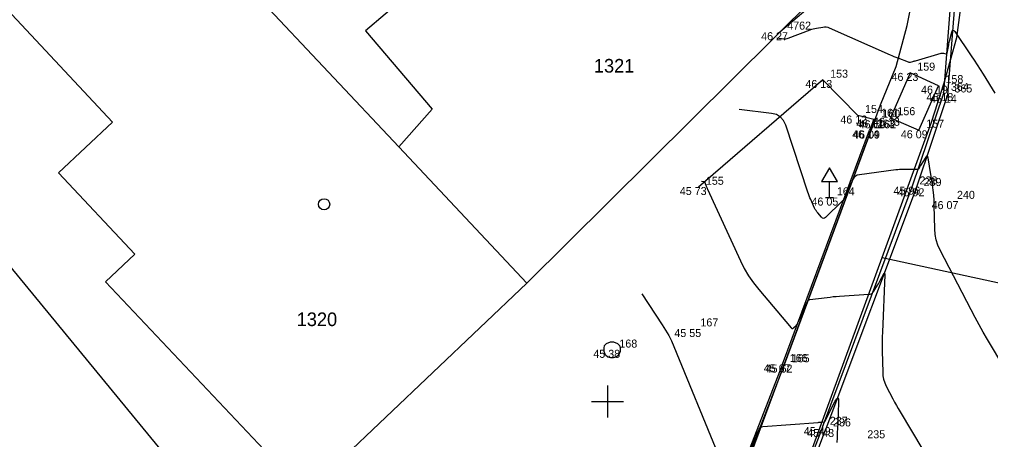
# Model space of a CAD drawing. Extents: x -702257 to -701487, y -1009871 to -1008841.
# Drawn here: x -701693.36 to -701663.04, y -1009051.19 to -1009038.08 of the extents above; entities that cross this region are included whole.
import ezdxf

# ---------------------------------------------------------------- set-up
doc = ezdxf.new("R2010")
doc.units = 0
for name, color, linetype in [('Ex_Major Contours', 7, 'Continuous'), ('Ex_Minor Contours', 7, 'Continuous'), ('Z_body', 7, 'Continuous'), ('Z_body_cisla', 7, 'Continuous'), ('Z_body_vysky_redukovane', 7, 'Continuous'), ('Z_budova', 7, 'Continuous'), ('Z_dopravni_znacky', 7, 'Continuous'), ('Z_hektometricka_sit', 7, 'Continuous'), ('Z_katastr_cisla_stavebni', 7, 'Continuous'), ('Z_katastr_hranice', 7, 'Continuous'), ('Z_katastr_vnitrni_kresba', 7, 'Continuous'), ('Z_katastr_znacky_budov', 7, 'Continuous'), ('Z_komunikace', 7, 'Continuous'), ('Z_obruba', 7, 'Continuous'), ('Z_rozhranni', 7, 'Continuous'), ('Z_site_kanalizace_znaky', 7, 'Continuous'), ('Z_site_nerozlisene_znaky', 7, 'Continuous')]:
    doc.layers.add(name, color=color, linetype=linetype)

# ---------------------------------------------------------------- blocks, each defined once
blk = doc.blocks.new('POINT_DISPLAY')
blk.add_line((0, 0), (0, 0))
blk = doc.blocks.new('Z620')
for p, q in [((-0.25, 0.05), (-0.23, 0.13)), ((-0.25, -0.05), (-0.25, 0.05)), ((-0.23, 0.13), (-0.17, 0.2)), ((-0.17, 0.2), (-0.05, 0.25)), ((-0.05, 0.25), (0.05, 0.25)), ((0.05, 0.25), (0.17, 0.2)), ((0.17, 0.2), (0.23, 0.13)), ((0.23, 0.13), (0.25, 0.05)), ((0.25, 0.05), (0.25, -0.05)), ((-0.2, -0.17), (-0.25, -0.05)), ((-0.13, -0.23), (-0.2, -0.17)), ((-0.05, -0.25), (-0.13, -0.23)), ((0.05, -0.25), (-0.05, -0.25)), ((0.13, -0.23), (0.05, -0.25)), ((0.2, -0.17), (0.13, -0.23)), ((0.25, -0.05), (0.2, -0.17))]:
    blk.add_line(p, q)
blk = doc.blocks.new('Z527')
for p, q in [((0, 0.93), (-0.25, 0.5)), ((0.25, 0.5), (0, 0.93)), ((-0.25, 0.5), (0.25, 0.5)), ((0, 0), (0, 0.5)), ((-0.13, 0), (0.13, 0))]:
    blk.add_line(p, q)

msp = doc.modelspace()

# ---------------------------------------------------------------- linework, layer by layer
at = {"layer": 'Ex_Major Contours'}
msp.add_lwpolyline([(-701662.599, -1009048.97), (-701663.138, -1009048.065), (-701663.271, -1009047.838), (-701663.401, -1009047.608), (-701663.527, -1009047.377), (-701663.65, -1009047.145), (-701664.614, -1009045.28), (-701664.686, -1009045.121), (-701664.737, -1009044.958), (-701664.77, -1009044.79), (-701664.783, -1009044.617), (-701664.799, -1009043.886), (-701664.805, -1009043.725), (-701664.816, -1009043.564), (-701664.833, -1009043.404), (-701664.856, -1009043.245), (-701664.99, -1009042.398), (-701665.001, -1009042.356), (-701665.018, -1009042.339), (-701665.04, -1009042.348), (-701665.067, -1009042.382), (-701665.229, -1009042.636), (-701665.237, -1009042.649), (-701665.245, -1009042.662), (-701665.254, -1009042.676), (-701665.262, -1009042.689), (-701665.295, -1009042.744), (-701665.303, -1009042.755), (-701665.313, -1009042.762), (-701665.325, -1009042.766), (-701665.339, -1009042.766), (-701665.397, -1009042.761), (-701665.411, -1009042.76), (-701665.425, -1009042.759), (-701665.44, -1009042.759), (-701665.454, -1009042.759), (-701665.769, -1009042.761), (-701665.826, -1009042.762), (-701665.884, -1009042.765), (-701665.941, -1009042.77), (-701665.997, -1009042.777), (-701667.137, -1009042.928), (-701667.207, -1009042.945), (-701667.266, -1009042.978), (-701667.314, -1009043.025), (-701667.351, -1009043.088), (-701667.513, -1009043.456), (-701667.525, -1009043.482), (-701667.536, -1009043.508), (-701667.548, -1009043.534), (-701667.56, -1009043.56), (-701667.607, -1009043.663), (-701667.62, -1009043.688), (-701667.635, -1009043.711), (-701667.652, -1009043.733), (-701667.671, -1009043.754), (-701668.199, -1009044.262), (-701668.231, -1009044.285), (-701668.262, -1009044.291), (-701668.292, -1009044.282), (-701668.322, -1009044.256), (-701668.438, -1009044.119), (-701668.466, -1009044.083), (-701668.491, -1009044.047), (-701668.514, -1009044.008), (-701668.534, -1009043.968), (-701668.656, -1009043.704), (-701668.682, -1009043.646), (-701668.706, -1009043.587), (-701668.728, -1009043.528), (-701668.749, -1009043.468), (-701669.435, -1009041.378), (-701669.502, -1009041.234), (-701669.599, -1009041.126), (-701669.724, -1009041.053), (-701669.878, -1009041.015), (-701670.89, -1009040.895)], dxfattribs=at)
at = {"layer": 'Ex_Minor Contours'}
for points in [[(-701669.714, -1009038.659), (-701669.5, -1009038.684), (-701669.465, -1009038.686), (-701669.43, -1009038.684), (-701669.395, -1009038.678), (-701669.361, -1009038.667), (-701668.672, -1009038.404), (-701668.624, -1009038.387), (-701668.575, -1009038.373), (-701668.526, -1009038.361), (-701668.475, -1009038.351), (-701668.273, -1009038.318), (-701668.223, -1009038.314), (-701668.174, -1009038.316), (-701668.126, -1009038.326), (-701668.078, -1009038.344), (-701666.178, -1009039.186), (-701666.119, -1009039.211), (-701666.059, -1009039.236), (-701666, -1009039.26), (-701665.939, -1009039.284), (-701665.614, -1009039.407), (-701665.596, -1009039.412), (-701665.578, -1009039.415), (-701665.559, -1009039.415), (-701665.54, -1009039.412), (-701665.464, -1009039.393), (-701665.445, -1009039.388), (-701665.427, -1009039.383), (-701665.408, -1009039.378), (-701665.389, -1009039.373), (-701664.586, -1009039.136), (-701664.568, -1009039.132), (-701664.55, -1009039.131), (-701664.532, -1009039.132), (-701664.514, -1009039.137), (-701664.443, -1009039.159), (-701664.427, -1009039.161), (-701664.415, -1009039.158), (-701664.406, -1009039.149), (-701664.4, -1009039.133), (-701664.358, -1009038.923), (-701664.349, -1009038.881), (-701664.34, -1009038.84), (-701664.331, -1009038.799), (-701664.321, -1009038.758), (-701664.254, -1009038.481), (-701664.237, -1009038.435), (-701664.215, -1009038.417), (-701664.188, -1009038.426), (-701664.156, -1009038.463), (-701663.648, -1009039.215), (-701663.552, -1009039.357), (-701663.458, -1009039.501), (-701663.366, -1009039.646), (-701663.275, -1009039.792), (-701662.913, -1009040.382)], [(-701672.066, -1009043.131), (-701671.991, -1009043.14), (-701671.98, -1009043.143), (-701671.97, -1009043.148), (-701671.963, -1009043.156), (-701671.958, -1009043.167), (-701671.92, -1009043.284), (-701671.912, -1009043.307), (-701671.903, -1009043.33), (-701671.894, -1009043.353), (-701671.884, -1009043.375), (-701670.852, -1009045.61), (-701670.731, -1009045.85), (-701670.595, -1009046.08), (-701670.444, -1009046.301), (-701670.277, -1009046.511), (-701669.265, -1009047.705), (-701669.248, -1009047.72), (-701669.23, -1009047.726), (-701669.211, -1009047.722), (-701669.192, -1009047.708), (-701669.115, -1009047.634), (-701669.097, -1009047.615), (-701669.081, -1009047.595), (-701669.067, -1009047.572), (-701669.055, -1009047.549), (-701668.837, -1009047.07), (-701668.826, -1009047.046), (-701668.815, -1009047.022), (-701668.804, -1009046.999), (-701668.794, -1009046.975), (-701668.752, -1009046.879), (-701668.739, -1009046.857), (-701668.723, -1009046.841), (-701668.703, -1009046.83), (-701668.679, -1009046.824), (-701668.148, -1009046.754), (-701668.051, -1009046.742), (-701667.954, -1009046.731), (-701667.857, -1009046.723), (-701667.759, -1009046.716), (-701666.846, -1009046.658), (-701666.796, -1009046.649), (-701666.753, -1009046.63), (-701666.716, -1009046.601), (-701666.685, -1009046.562), (-701666.569, -1009046.377), (-701666.544, -1009046.336), (-701666.52, -1009046.294), (-701666.496, -1009046.253), (-701666.473, -1009046.21), (-701666.383, -1009046.04), (-701666.364, -1009046.009), (-701666.351, -1009046.001), (-701666.343, -1009046.015), (-701666.342, -1009046.052), (-701666.416, -1009047.839), (-701666.421, -1009047.987), (-701666.424, -1009048.134), (-701666.424, -1009048.282), (-701666.422, -1009048.43), (-701666.409, -1009049.089), (-701666.4, -1009049.201), (-701666.379, -1009049.31), (-701666.345, -1009049.416), (-701666.299, -1009049.519), (-701666.09, -1009049.923), (-701666.037, -1009050.023), (-701665.983, -1009050.123), (-701665.927, -1009050.222), (-701665.869, -1009050.32), (-701664.806, -1009052.105)], [(-701673.934, -1009046.648), (-701673.289, -1009047.61), (-701673.186, -1009047.773), (-701673.091, -1009047.94), (-701673.005, -1009048.112), (-701672.928, -1009048.288), (-701671.548, -1009051.652)], [(-701670.885, -1009052.325), (-701670.402, -1009051.163), (-701670.387, -1009051.126), (-701670.37, -1009051.088), (-701670.354, -1009051.051), (-701670.337, -1009051.014), (-701670.267, -1009050.866), (-701670.247, -1009050.833), (-701670.221, -1009050.809), (-701670.189, -1009050.793), (-701670.151, -1009050.786), (-701668.419, -1009050.653), (-701668.4, -1009050.651), (-701668.382, -1009050.65), (-701668.363, -1009050.649), (-701668.344, -1009050.648), (-701668.234, -1009050.641), (-701668.231, -1009050.64), (-701668.228, -1009050.637), (-701668.221, -1009050.625), (-701668.22, -1009050.623), (-701667.888, -1009049.997), (-701667.84, -1009049.92), (-701667.807, -1009049.899), (-701667.79, -1009049.934), (-701667.787, -1009050.024), (-701667.814, -1009050.684), (-701667.821, -1009050.834), (-701667.827, -1009050.983), (-701667.833, -1009051.133), (-701667.84, -1009051.282)]]:
    msp.add_lwpolyline(points, dxfattribs=at)
at = {"layer": 'Z_budova'}
msp.add_line((-701668.1, -1009037.19), (-701669.62, -1009038.48), dxfattribs=at)
at = {"layer": 'Z_hektometricka_sit'}
for p, q in [((-701675, -1009049.5), (-701675, -1009050.5)), ((-701675, -1009049.5), (-701675, -1009050.5)), ((-701675.5, -1009050), (-701674.5, -1009050)), ((-701675.5, -1009050), (-701674.5, -1009050))]:
    msp.add_line(p, q, dxfattribs=at)
at = {"layer": 'Z_katastr_hranice'}
for p, q in [((-701681.52, -1009042.06), (-701690.26, -1009032.77)), ((-701665.65, -1009038.27), (-701665.3, -1009036.6)), ((-701664.09, -1009038.65), (-701663.86, -1009036.81)), ((-701668.45, -1009037.31), (-701677.52, -1009046.31)), ((-701665.99, -1009039.55), (-701665.65, -1009038.27)), ((-701664.49, -1009040.06), (-701664.09, -1009038.65)), ((-701686.39, -1009054.6), (-701699.04, -1009039.25)), ((-701666.48, -1009040.75), (-701665.99, -1009039.55)), ((-701664.89, -1009041.29), (-701664.49, -1009040.06)), ((-701675.09, -1009063.93), (-701666.48, -1009040.75)), ((-701666.43, -1009045.51), (-701664.89, -1009041.29)), ((-701677.52, -1009046.31), (-701681.52, -1009042.06)), ((-701677.91, -1009076.95), (-701666.43, -1009045.51)), ((-701666.43, -1009045.51), (-701655.69, -1009047.85)), ((-701677.52, -1009046.31), (-701684.43, -1009052.87))]:
    msp.add_line(p, q, dxfattribs=at)
at = {"layer": 'Z_katastr_vnitrni_kresba'}
for p, q in [((-701678.94, -1009035.35), (-701682.56, -1009038.44)), ((-701695.23, -1009036.18), (-701690.45, -1009041.29)), ((-701682.56, -1009038.44), (-701680.47, -1009040.88)), ((-701680.47, -1009040.88), (-701681.52, -1009042.06)), ((-701690.45, -1009041.29), (-701692.14, -1009042.87)), ((-701692.14, -1009042.87), (-701689.76, -1009045.41)), ((-701689.76, -1009045.41), (-701690.67, -1009046.27)), ((-701690.67, -1009046.27), (-701684.43, -1009052.87))]:
    msp.add_line(p, q, dxfattribs=at)
at = {"layer": 'Z_katastr_znacky_budov'}
msp.add_circle((-701683.847, -1009043.849), 0.175, dxfattribs=at)
at = {"layer": 'Z_komunikace'}
for p, q in [((-701664, -1009035.54), (-701664.39, -1009040.43)), ((-701664.39, -1009040.43), (-701665.36, -1009043.35)), ((-701665.36, -1009043.35), (-701668.18, -1009050.86)), ((-701671.61, -1009059.86), (-701668.18, -1009050.86))]:
    msp.add_line(p, q, dxfattribs=at)
at = {"layer": 'Z_obruba'}
for p, q in [((-701664.5, -1009040.38), (-701664.13, -1009035.54)), ((-701665.49, -1009043.3), (-701664.5, -1009040.38)), ((-701666.69, -1009041.2), (-701666.82, -1009041.54)), ((-701666.77, -1009041.55), (-701666.64, -1009041.23)), ((-701666.64, -1009041.23), (-701666.69, -1009041.2)), ((-701669.54, -1009048.84), (-701666.82, -1009041.54)), ((-701669.48, -1009048.85), (-701666.77, -1009041.55)), ((-701668.29, -1009050.8), (-701665.49, -1009043.3)), ((-701669.54, -1009048.84), (-701670.92, -1009052.38)), ((-701670.86, -1009052.41), (-701669.48, -1009048.85)), ((-701668.29, -1009050.8), (-701671.73, -1009059.83))]:
    msp.add_line(p, q, dxfattribs=at)
at = {"layer": 'Z_rozhranni'}
for p, q in [((-701668.28, -1009039.97), (-701672.16, -1009043.31)), ((-701667.19, -1009041.08), (-701668.28, -1009039.97)), ((-701666.69, -1009041.2), (-701667.19, -1009041.08))]:
    msp.add_line(p, q, dxfattribs=at)
at = {"layer": 'Z_site_nerozlisene_znaky'}
for p, q in [((-701665.55, -1009039.75), (-701666.17, -1009041.15)), ((-701664.67, -1009040.15), (-701665.55, -1009039.75)), ((-701665.28, -1009041.54), (-701664.67, -1009040.15)), ((-701666.17, -1009041.15), (-701665.28, -1009041.54))]:
    msp.add_line(p, q, dxfattribs=at)

# ---------------------------------------------------------------- block references
at = {"layer": 'Z_body'}
for p in [(-701669.62, -1009038.48), (-701665.55, -1009039.75), (-701668.28, -1009039.97), (-701664.67, -1009040.15), (-701664.5, -1009040.38), (-701664.39, -1009040.43), (-701667.19, -1009041.08), (-701666.69, -1009041.2), (-701666.64, -1009041.23), (-701666.17, -1009041.15), (-701666.82, -1009041.54), (-701666.77, -1009041.55), (-701665.28, -1009041.54), (-701672.16, -1009043.31), (-701665.49, -1009043.3), (-701665.36, -1009043.35), (-701668.07, -1009043.64), (-701664.32, -1009043.75), (-701672.33, -1009047.74), (-701674.86, -1009048.39), (-701669.54, -1009048.84), (-701669.48, -1009048.85), (-701668.29, -1009050.8), (-701668.18, -1009050.86)]:
    msp.add_blockref('POINT_DISPLAY', p, dxfattribs=at)
at = {"layer": 'Z_dopravni_znacky'}
msp.add_blockref('Z527', (-701668.07, -1009043.64), dxfattribs=at)
at = {"layer": 'Z_site_kanalizace_znaky'}
msp.add_blockref('Z620', (-701674.86, -1009048.39), dxfattribs=at)

# ---------------------------------------------------------------- texts
at = {"layer": 'Z_body_cisla'}
for s, p in [('4762', (-701669.39, -1009038.4)), ('159', (-701665.33, -1009039.68)), ('153', (-701668.05, -1009039.9)), ('158', (-701664.45, -1009040.07)), ('364', (-701664.28, -1009040.31)), ('365', (-701664.17, -1009040.36)), ('154', (-701666.96, -1009041)), ('161', (-701666.46, -1009041.12)), ('160', (-701666.42, -1009041.15)), ('156', (-701665.95, -1009041.07)), ('163', (-701666.59, -1009041.46)), ('162', (-701666.55, -1009041.48)), ('157', (-701665.05, -1009041.46)), ('155', (-701671.93, -1009043.24)), ('238', (-701665.26, -1009043.23)), ('239', (-701665.13, -1009043.28)), ('164', (-701667.84, -1009043.57)), ('240', (-701664.09, -1009043.68)), ('167', (-701672.1, -1009047.66)), ('168', (-701674.63, -1009048.32)), ('166', (-701669.31, -1009048.77)), ('165', (-701669.25, -1009048.78)), ('237', (-701668.06, -1009050.73)), ('236', (-701667.96, -1009050.78)), ('235', (-701666.89, -1009051.15))]:
    msp.add_text(s, height=0.25, dxfattribs=at).set_placement(p)
at = {"layer": 'Z_body_vysky_redukovane'}
for s, p in [('46 27', (-701670.203, -1009038.73)), ('46 23', (-701666.133, -1009040)), ('46 13', (-701668.822, -1009040.22)), ('46 19', (-701665.212, -1009040.4)), ('46 18', (-701665.042, -1009040.63)), ('46 14', (-701664.932, -1009040.68)), ('46 12', (-701667.732, -1009041.33)), ('46 12', (-701667.232, -1009041.45)), ('46 10', (-701667.161, -1009041.48)), ('46 13', (-701666.712, -1009041.4)), ('46 14', (-701667.362, -1009041.79)), ('46 09', (-701667.333, -1009041.8)), ('46 09', (-701665.843, -1009041.79)), ('45 73', (-701672.743, -1009043.56)), ('45 96', (-701666.073, -1009043.55)), ('45 92', (-701665.943, -1009043.6)), ('46 05', (-701668.632, -1009043.89)), ('46 07', (-701664.882, -1009044)), ('45 55', (-701672.913, -1009047.99)), ('45 38', (-701675.443, -1009048.64)), ('45 67', (-701670.123, -1009049.09)), ('45 62', (-701670.063, -1009049.1)), ('45 49', (-701668.873, -1009051.05)), ('45 43', (-701668.763, -1009051.11))]:
    msp.add_text(s, height=0.25, dxfattribs=at).set_placement(p)
at = {"layer": 'Z_katastr_cisla_stavebni'}
for s, p in [('1321', (-701675.426, -1009039.74)), ('1320', (-701684.705, -1009047.65))]:
    msp.add_text(s, height=0.425, dxfattribs=at).set_placement(p)

doc.saveas('drawing.dxf')
